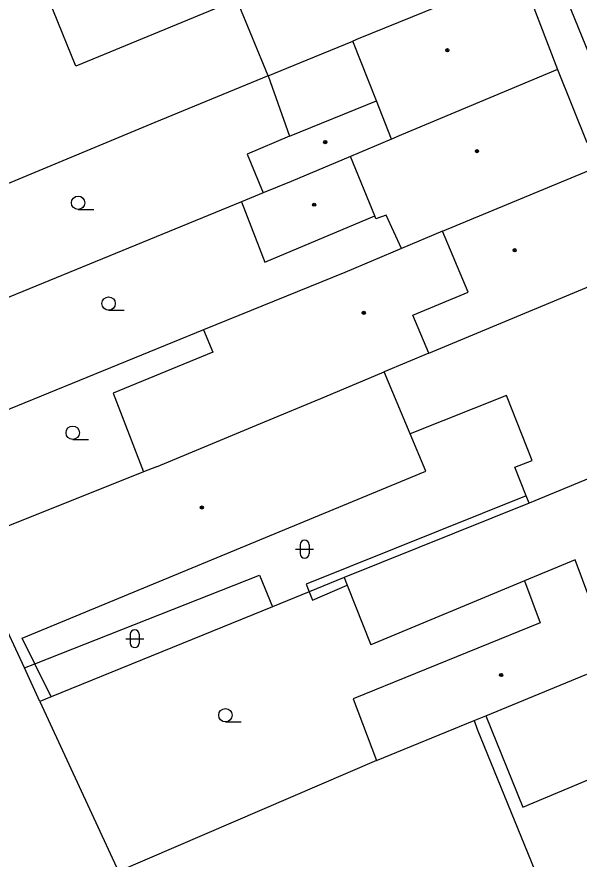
# Model space of a CAD drawing. Extents: x -596229 to -595156, y -1161237 to -1159376.
# Drawn here: x -595736.8 to -595705.31, y -1160613.06 to -1160565.85 of the extents above; entities that cross this region are included whole.
import ezdxf

# ---------------------------------------------------------------- set-up
doc = ezdxf.new("R2010")
doc.units = 0
for name, color, linetype in [('DOP - kresba z DSPS bez souradnic', 7, 'Continuous'), ('DOP - rozhrani ploch obecne', 7, 'Continuous'), ('Level 36', 7, 'Continuous'), ('Level 39', 7, 'Continuous'), ('TM - budovy zdene_ betonove - VP', 7, 'Continuous'), ('TM - komunikace - VP', 7, 'Continuous'), ('TM - letecke snimky - pomocna linie', 7, 'Continuous')]:
    doc.layers.add(name, color=color, linetype=linetype)

msp = doc.modelspace()

# ---------------------------------------------------------------- linework, layer by layer
at = {"layer": 'DOP - kresba z DSPS bez souradnic'}
for points in [[(-595708.28, -1160592.69), (-595720.6, -1160597.65)], [(-595735.8, -1160602.11), (-595723.21, -1160597.15)], [(-595723.21, -1160597.15), (-595722.49, -1160598.92)], [(-595720.6, -1160597.65), (-595720.43, -1160598.08)], [(-595720.24, -1160598.54), (-595718.31, -1160597.7)], [(-595720.43, -1160598.08), (-595720.24, -1160598.54)], [(-595734.88, -1160603.97), (-595735.8, -1160602.11)]]:
    msp.add_lwpolyline(points, dxfattribs=at)
at = {"layer": 'DOP - rozhrani ploch obecne'}
for points in [[(-595722.73, -1160569.15), (-595729.07, -1160571.78), (-595746.56, -1160579.05)], [(-595722.73, -1160569.15), (-595721.53, -1160572.53)], [(-595723.01, -1160575.72), (-595724.22, -1160576.21)], [(-595724.22, -1160576.21), (-595744.27, -1160584.43)], [(-595726.34, -1160583.4), (-595741.99, -1160589.78)], [(-595718.47, -1160597.28), (-595720.43, -1160598.08)], [(-595720.43, -1160598.08), (-595722.49, -1160598.92)], [(-595722.49, -1160598.92), (-595734.88, -1160603.97)], [(-595735.51, -1160604.22), (-595736.38, -1160602.34)], [(-595734.88, -1160603.97), (-595735.51, -1160604.22)], [(-595735.51, -1160604.22), (-595731.11, -1160613.75)], [(-595711.18, -1160605.29), (-595711.03, -1160605.77)], [(-595716.66, -1160607.53), (-595731.11, -1160613.75)]]:
    msp.add_lwpolyline(points, dxfattribs=at)
at = {"layer": 'Level 36'}
for p, q in [((-595733.37, -1160576.645), (-595732.495, -1160576.645)), ((-595731.66, -1160582.295), (-595730.785, -1160582.295)), ((-595733.67, -1160589.535), (-595732.795, -1160589.535)), ((-595720.936, -1160595.436), (-595720.936, -1160595.936)), ((-595720.436, -1160595.436), (-595720.436, -1160595.936)), ((-595721.186, -1160595.686), (-595720.186, -1160595.686)), ((-595730.696, -1160600.706), (-595729.696, -1160600.706)), ((-595730.446, -1160600.456), (-595730.446, -1160600.956)), ((-595729.946, -1160600.456), (-595729.946, -1160600.956)), ((-595725.12, -1160605.365), (-595724.245, -1160605.365))]:
    msp.add_line(p, q, dxfattribs=at)
for centre in [(-595733.37, -1160576.27), (-595731.66, -1160581.92), (-595733.67, -1160589.16), (-595725.12, -1160604.99)]:
    msp.add_circle(centre, 0.375, dxfattribs=at)
for centre, start, end in [((-595720.686, -1160595.436), 0, 180), ((-595720.686, -1160595.936), 180, 0), ((-595730.196, -1160600.456), 0, 180), ((-595730.196, -1160600.956), 180, 0)]:
    msp.add_arc(centre, 0.25, start, end, dxfattribs=at)
at = {"layer": 'Level 39'}
for centre, radius in [((-595712.69, -1160567.72), 0.09), ((-595712.69, -1160567.72), 0.0398), ((-595719.53, -1160572.87), 0.09), ((-595719.53, -1160572.87), 0.0398), ((-595711.03, -1160573.38), 0.09), ((-595711.03, -1160573.38), 0.0398), ((-595720.15, -1160576.38), 0.09), ((-595720.15, -1160576.38), 0.0398), ((-595708.92, -1160578.93), 0.09), ((-595708.92, -1160578.93), 0.0398), ((-595717.37, -1160582.44), 0.09), ((-595717.37, -1160582.44), 0.0398), ((-595726.44, -1160593.35), 0.09), ((-595726.44, -1160593.35), 0.0398), ((-595709.68, -1160602.74), 0.09), ((-595709.68, -1160602.74), 0.0398)]:
    msp.add_circle(centre, radius, dxfattribs=at)
at = {"layer": 'TM - budovy zdene_ betonove - VP'}
for points in [[(-595708.65, -1160563.41), (-595717.69, -1160567.09)], [(-595708.09, -1160564.69), (-595706.53, -1160568.81)], [(-595722.73, -1160569.15), (-595720.96, -1160568.43), (-595717.98, -1160567.21)], [(-595717.69, -1160567.09), (-595717.98, -1160567.21)], [(-595716.66, -1160570.55), (-595717.98, -1160567.21)], [(-595706.53, -1160568.81), (-595715.25, -1160572.47)], [(-595706.53, -1160568.81), (-595704.87, -1160572.89)], [(-595721.53, -1160572.53), (-595716.66, -1160570.55)], [(-595715.81, -1160572.71), (-595716.66, -1160570.55)], [(-595721.53, -1160572.53), (-595723.9, -1160573.54)], [(-595715.81, -1160572.71), (-595718.12, -1160573.68)], [(-595715.25, -1160572.47), (-595715.81, -1160572.71)], [(-595723.9, -1160573.54), (-595723.01, -1160575.72)], [(-595718.12, -1160573.68), (-595721.44, -1160575.07)], [(-595712.96, -1160577.87), (-595704.23, -1160574.24)], [(-595721.44, -1160575.07), (-595723.01, -1160575.72)], [(-595712.96, -1160577.87), (-595715.26, -1160578.84)], [(-595711.53, -1160581.28), (-595712.96, -1160577.87)], [(-595715.26, -1160578.84), (-595718.44, -1160580.18)], [(-595713.73, -1160584.7), (-595701.98, -1160579.8)], [(-595718.44, -1160580.18), (-595726.34, -1160583.4)], [(-595714.62, -1160582.57), (-595711.53, -1160581.28)], [(-595713.73, -1160584.7), (-595714.62, -1160582.57)], [(-595713.73, -1160584.7), (-595716.23, -1160585.75)], [(-595719.56, -1160587.14), (-595716.23, -1160585.75)], [(-595714.77, -1160589.23), (-595716.23, -1160585.75)], [(-595709.38, -1160587.07), (-595714.77, -1160589.23)], [(-595707.94, -1160590.72), (-595709.38, -1160587.07)], [(-595723.15, -1160588.64), (-595719.56, -1160587.14)], [(-595728.97, -1160591.07), (-595723.15, -1160588.64)], [(-595713.9, -1160591.32), (-595714.77, -1160589.23)], [(-595698.3, -1160589.05), (-595708.11, -1160593.1)], [(-595708.92, -1160591.09), (-595707.94, -1160590.72)], [(-595736.5, -1160600.68), (-595713.9, -1160591.32)], [(-595728.97, -1160591.07), (-595729.7, -1160591.36)], [(-595708.28, -1160592.69), (-595708.92, -1160591.09)], [(-595729.7, -1160591.36), (-595739.56, -1160595.29)], [(-595708.11, -1160593.1), (-595708.28, -1160592.69)], [(-595708.11, -1160593.1), (-595718.47, -1160597.28)], [(-595705.54, -1160596.28), (-595708.37, -1160597.46)], [(-595703.36, -1160602.09), (-595705.54, -1160596.28)], [(-595718.47, -1160597.28), (-595718.31, -1160597.7)], [(-595708.37, -1160597.46), (-595716.98, -1160601.05)], [(-595708.37, -1160597.46), (-595707.49, -1160599.82)], [(-595718.31, -1160597.7), (-595716.98, -1160601.05)], [(-595736.38, -1160602.34), (-595737.82, -1160599.23)], [(-595707.49, -1160599.82), (-595717.96, -1160604.08)], [(-595735.8, -1160602.11), (-595736.5, -1160600.68)], [(-595736.38, -1160602.34), (-595735.8, -1160602.11)], [(-595710.53, -1160605.02), (-595704.87, -1160602.7)], [(-595717.96, -1160604.08), (-595716.66, -1160607.53)], [(-595711.18, -1160605.29), (-595710.53, -1160605.02)], [(-595716.66, -1160607.53), (-595711.18, -1160605.29)]]:
    msp.add_lwpolyline(points, dxfattribs=at)
at = {"layer": 'TM - komunikace - VP'}
msp.add_lwpolyline([(-595706.84, -1160562.81), (-595701.97, -1160574.79), (-595696.53, -1160588.13)], dxfattribs=at)
at = {"layer": 'TM - letecke snimky - pomocna linie'}
for points in [[(-595722.73, -1160569.15), (-595724.48, -1160564.88), (-595733.49, -1160568.62), (-595735.52, -1160563.63)], [(-595716.76, -1160577.01), (-595718.12, -1160573.68)], [(-595724.22, -1160576.21), (-595722.91, -1160579.6), (-595716.76, -1160577.01)], [(-595715.26, -1160578.84), (-595716.11, -1160576.96), (-595716.69, -1160577.18), (-595716.76, -1160577.01)], [(-595726.34, -1160583.4), (-595725.82, -1160584.64), (-595731.41, -1160586.95), (-595729.7, -1160591.36)], [(-595710.53, -1160605.02), (-595708.47, -1160610.15), (-595702.8, -1160607.77)], [(-595711.03, -1160605.77), (-595707.42, -1160614.62)]]:
    msp.add_lwpolyline(points, dxfattribs=at)

doc.saveas('drawing.dxf')
